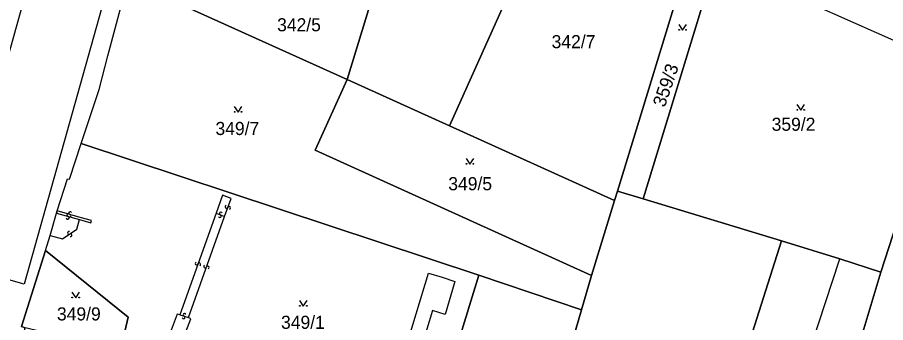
# Model space of a CAD drawing. Extents: x -600309 to -598967, y -1161267 to -1160292.
# Drawn here: x -600229.8 to -600116.9, y -1160997.6 to -1160957.9 of the extents above; entities that cross this region are included whole.
import ezdxf

# ---------------------------------------------------------------- set-up
doc = ezdxf.new("R2010")
doc.units = 0
for name, color, linetype in [('Level 1', 7, 'Continuous'), ('Level 13', 7, 'Continuous'), ('Level 3', 7, 'Continuous'), ('Level 4', 7, 'Continuous'), ('Level 5', 7, 'Continuous'), ('Level 60', 7, 'Continuous'), ('Vrstva 60', 7, 'Continuous')]:
    doc.layers.add(name, color=color, linetype=linetype)

msp = doc.modelspace()

# ---------------------------------------------------------------- linework, layer by layer
at = {"layer": 'Level 1'}
for points in [[(-600176.87, -1160933.14), (-600186.92, -1160965.99)], [(-600173.63, -1160972), (-600159.68, -1160940.94)], [(-600247.94, -1160979.37), (-600250.5, -1160985.39), (-600239.15, -1160990.18), (-600235.21, -1160991.26), (-600235.09, -1160990.83), (-600238.5, -1160989.88), (-600228.1, -1160952.76), (-600218.5, -1160955.52), (-600228.87, -1160992.57), (-600232.45, -1160991.57), (-600233.02, -1160993.64), (-600239.7, -1160991.77), (-600251.18, -1160986.98), (-600252.09, -1160989.13), (-600250.29, -1160993.59), (-600254.88, -1160995.44), (-600291.32, -1160979.94), (-600287.68, -1160971.38), (-600292.93, -1160969.15), (-600281.72, -1160942.79), (-600253.83, -1160954.65), (-600241.82, -1160957.58), (-600241.35, -1160963.87), (-600244.73, -1160971.83)], [(-600151.8, -1160980.48), (-600142.23, -1160949.19)], [(-600148.45, -1160981.5), (-600139.03, -1160950.61)], [(-600139.03, -1160950.61), (-600109.1, -1160963.89)], [(-600186.92, -1160965.99), (-600212.58, -1160954.4), (-600215.33, -1160952.76)], [(-600221.47, -1160974.29), (-600219.15, -1160967.28), (-600218.01, -1160962.92), (-600216.26, -1160956.28)], [(-600117.55, -1160990.99), (-600111.95, -1160973.67), (-600109.1, -1160963.89)], [(-600155.15, -1160991.45), (-600191.06, -1160975.15), (-600186.92, -1160965.99)], [(-600186.92, -1160965.99), (-600173.63, -1160972)], [(-600152.17, -1160981.69), (-600173.63, -1160972)], [(-600224.61, -1160983.05), (-600223.26, -1160978.89), (-600223.02, -1160978.95), (-600221.47, -1160974.29)], [(-600221.47, -1160974.29), (-600169.83, -1160991.42)], [(-600152.17, -1160981.69), (-600151.8, -1160980.48)], [(-600148.45, -1160981.5), (-600151.8, -1160980.48)], [(-600155.15, -1160991.45), (-600152.17, -1160981.69)], [(-600130.49, -1160986.96), (-600148.45, -1160981.5)], [(-600225.51, -1160986.25), (-600224.69, -1160983.34)], [(-600224.61, -1160983.05), (-600224.69, -1160983.34)], [(-600226.13, -1160988.2), (-600225.51, -1160986.25)], [(-600140.5, -1161018.62), (-600140.38, -1161018.15), (-600130.49, -1160986.96)], [(-600130.49, -1160986.96), (-600122.92, -1160989.26)], [(-600226.13, -1160988.2), (-600229.25, -1160998.08), (-600228.77, -1160998.26)], [(-600226.13, -1160988.2), (-600215.37, -1160996.84), (-600216.36, -1161001.13)], [(-600122.92, -1160989.26), (-600117.55, -1160990.99)], [(-600117.55, -1160990.99), (-600120.31, -1161000.08), (-600117.28, -1161000.93), (-600117.56, -1161001.86)], [(-600178.16, -1161018.59), (-600169.83, -1160991.42)], [(-600169.83, -1160991.42), (-600156.45, -1160995.9)], [(-600156.45, -1160995.9), (-600155.15, -1160991.45)], [(-600161.64, -1161013.65), (-600156.45, -1160995.9)]]:
    msp.add_lwpolyline(points, dxfattribs=at)
at = {"layer": 'Level 13'}
for centre, start, end in [((-600223.14, -1160983.59), 21.5535, 253.6515), ((-600222.9, -1160983.34), 21.3818, 253.9718), ((-600203.33, -1160983.39), 16.3, 248.398), ((-600202.6, -1160982.53), 106.8976, 338.9956), ((-600202.26, -1160982.67), 286.6831, 159.2731), ((-600223.24, -1160983.95), 201.3391, 73.9291), ((-600223, -1160983.7), 201.5963, 73.6943), ((-600203.47, -1160983.73), 196.0856, 68.6756), ((-600223.07, -1160985.91), 71.7641, 303.8621), ((-600222.87, -1160986.21), 251.5496, 124.1396), ((-600206.48, -1160989.88), 107.4549, 340.0449), ((-600206.14, -1160990), 287.6694, 159.7674), ((-600205.38, -1160990.28), 107.73, 339.828), ((-600205.04, -1160990.4), 287.5155, 160.1055), ((-600208.17, -1160996.89), 198.4169, 71.0069), ((-600208.05, -1160996.55), 18.6314, 250.7294)]:
    msp.add_arc(centre, 0.184, start, end, dxfattribs=at)
at = {"layer": 'Level 3'}
for points in [[(-600202.86, -1160983.77), (-600201.99, -1160981.44), (-600203.1, -1160981.02), (-600203.95, -1160983.35)], [(-600224.69, -1160983.34), (-600221.69, -1160984.19)], [(-600221.69, -1160984.19), (-600220.23, -1160984.6), (-600220.15, -1160984.3), (-600221.6, -1160983.9), (-600224.29, -1160983.14), (-600224.61, -1160983.05)], [(-600203.95, -1160983.35), (-600208.67, -1160996.53)], [(-600203.95, -1160983.35), (-600202.86, -1160983.77)], [(-600225.51, -1160986.25), (-600223.9, -1160986.7), (-600222.03, -1160985.42), (-600221.69, -1160984.19)], [(-600207.55, -1160996.91), (-600202.86, -1160983.77)], [(-600133.23, -1161021.62), (-600130.78, -1161013.91), (-600129.3, -1161008.78), (-600122.92, -1160989.26)], [(-600182.75, -1161012.26), (-600176.35, -1160991.12), (-600174.56, -1160991.67), (-600172.93, -1160992.24), (-600174.19, -1160996.49), (-600175.85, -1160996), (-600181.71, -1161015.39)], [(-600208.67, -1160996.53), (-600209.01, -1160996.45), (-600210.16, -1160999.58)], [(-600208.67, -1160996.53), (-600207.55, -1160996.91)], [(-600208.44, -1161000.23), (-600207.25, -1160997.08), (-600207.55, -1160996.91)]]:
    msp.add_lwpolyline(points, dxfattribs=at)
at = {"layer": 'Level 5'}
for points in [[(-600143.84, -1160958.85), (-600143.34, -1160959.6), (-600142.84, -1160958.85)], [(-600201.59, -1160969.5), (-600201.09, -1160970.25), (-600200.59, -1160969.5)], [(-600128.47, -1160969.22), (-600127.97, -1160969.97), (-600127.47, -1160969.22)], [(-600171.47, -1160976.25), (-600170.97, -1160977), (-600170.47, -1160976.25)], [(-600222.69, -1160993.61), (-600222.19, -1160994.36), (-600221.69, -1160993.61)], [(-600193.12, -1160994.67), (-600192.62, -1160995.42), (-600192.12, -1160994.67)]]:
    msp.add_lwpolyline(points, dxfattribs=at)
for centre in [(-600143.79, -1160959.55), (-600142.89, -1160959.55), (-600128.42, -1160969.92), (-600127.52, -1160969.92), (-600201.54, -1160970.2), (-600200.64, -1160970.2), (-600171.42, -1160976.95), (-600170.52, -1160976.95), (-600222.64, -1160994.31), (-600221.74, -1160994.31), (-600193.07, -1160995.37), (-600192.17, -1160995.37)]:
    msp.add_circle(centre, 0.05, dxfattribs=at)
at = {"layer": 'Level 60'}
for points in [[(-600217.31, -1160951.58), (-600200.18, -1160922.64), (-600176.87, -1160933.14), (-600186.92, -1160965.99), (-600212.58, -1160954.4), (-600215.33, -1160952.76)], [(-600173.48, -1160949.05), (-600166.93, -1160951.95), (-600161.5, -1160940.12), (-600159.68, -1160940.94), (-600173.63, -1160972), (-600186.92, -1160965.99), (-600176.87, -1160933.14), (-600171.35, -1160935.64), (-600172.46, -1160938.07), (-600169.61, -1160939.38), (-600171.07, -1160942.56), (-600170.65, -1160942.76)], [(-600159.68, -1160940.94), (-600142.23, -1160949.19), (-600151.8, -1160980.48), (-600152.17, -1160981.69), (-600173.63, -1160972)], [(-600281.72, -1160942.79), (-600253.83, -1160954.65), (-600241.82, -1160957.58), (-600241.35, -1160963.87), (-600244.73, -1160971.83), (-600247.94, -1160979.37), (-600250.5, -1160985.39), (-600239.15, -1160990.18), (-600235.21, -1160991.26), (-600235.09, -1160990.83), (-600238.5, -1160989.88), (-600228.1, -1160952.76), (-600218.5, -1160955.52), (-600228.87, -1160992.57), (-600232.45, -1160991.57), (-600233.02, -1160993.64), (-600239.7, -1160991.77), (-600251.18, -1160986.98), (-600252.09, -1160989.13), (-600250.29, -1160993.59), (-600254.88, -1160995.44), (-600291.32, -1160979.94), (-600287.68, -1160971.38), (-600292.93, -1160969.15)], [(-600148.45, -1160981.5), (-600151.8, -1160980.48), (-600142.23, -1160949.19), (-600139.03, -1160950.61)], [(-600130.49, -1160986.96), (-600148.45, -1160981.5), (-600139.03, -1160950.61), (-600109.1, -1160963.89), (-600111.95, -1160973.67), (-600117.55, -1160990.99), (-600122.92, -1160989.26)], [(-600169.83, -1160991.42), (-600221.47, -1160974.29), (-600219.15, -1160967.28), (-600218.01, -1160962.92), (-600216.26, -1160956.28), (-600215.33, -1160952.76), (-600212.58, -1160954.4), (-600186.92, -1160965.99), (-600191.06, -1160975.15), (-600155.15, -1160991.45), (-600156.45, -1160995.9)], [(-600109.1, -1160963.89), (-600096.88, -1160968.5), (-600099.68, -1160977.79), (-600107.2, -1161001.8), (-600109.59, -1161001.12), (-600110.48, -1161003.98), (-600117.56, -1161001.86), (-600117.28, -1161000.93), (-600120.31, -1161000.08), (-600117.55, -1160990.99), (-600111.95, -1160973.67)], [(-600186.92, -1160965.99), (-600173.63, -1160972), (-600152.17, -1160981.69), (-600155.15, -1160991.45), (-600191.06, -1160975.15)], [(-600148.45, -1160981.5), (-600130.49, -1160986.96), (-600140.38, -1161018.15), (-600140.5, -1161018.62), (-600146.2, -1161017.04), (-600146.69, -1161016.94), (-600148.77, -1161016.45), (-600156.65, -1161014.8), (-600158.48, -1161014.37), (-600159.9, -1161014.03), (-600161.64, -1161013.65), (-600156.45, -1160995.9), (-600155.15, -1160991.45), (-600152.17, -1160981.69), (-600151.8, -1160980.48)], [(-600140.76, -1161019.5), (-600140.5, -1161018.62), (-600140.38, -1161018.15), (-600130.49, -1160986.96), (-600122.92, -1160989.26), (-600117.55, -1160990.99), (-600120.31, -1161000.08), (-600117.28, -1161000.93), (-600117.56, -1161001.86), (-600121.32, -1161014.45), (-600123, -1161020.09), (-600124.38, -1161024.29), (-600133.23, -1161021.62)], [(-600226.13, -1160988.2), (-600215.37, -1160996.84), (-600216.36, -1161001.13), (-600228.77, -1160998.26), (-600229.25, -1160998.08)], [(-600176.65, -1161025.11), (-600176.54, -1161024.88), (-600179.85, -1161023.77), (-600178.16, -1161018.59), (-600169.83, -1160991.42), (-600156.45, -1160995.9), (-600161.64, -1161013.65), (-600166.68, -1161028.42), (-600172.79, -1161026.21), (-600172.86, -1161026.48), (-600173.43, -1161026.25), (-600174.18, -1161026.49), (-600175, -1161026.4), (-600176.19, -1161025.29)]]:
    msp.add_lwpolyline(points, close=True, dxfattribs=at)
msp.add_lwpolyline([(-600216.36, -1161001.13), (-600215.37, -1160996.84), (-600226.13, -1160988.2), (-600225.51, -1160986.25), (-600224.69, -1160983.34), (-600224.61, -1160983.05), (-600223.26, -1160978.89), (-600223.02, -1160978.95), (-600221.47, -1160974.29), (-600169.83, -1160991.42), (-600178.16, -1161018.59)], dxfattribs=at)
at = {"layer": 'Vrstva 60'}
msp.add_lwpolyline([(-600241.82, -1160957.58), (-600241.35, -1160963.87), (-600244.73, -1160971.83), (-600247.94, -1160979.37), (-600250.5, -1160985.39), (-600239.15, -1160990.18), (-600235.21, -1160991.26), (-600235.09, -1160990.83), (-600238.5, -1160989.88), (-600228.1, -1160952.76), (-600218.5, -1160955.52), (-600228.87, -1160992.57), (-600232.45, -1160991.57), (-600233.02, -1160993.64), (-600239.7, -1160991.77), (-600251.18, -1160986.98), (-600252.09, -1160989.13), (-600250.29, -1160993.59), (-600254.88, -1160995.44), (-600291.32, -1160979.94), (-600287.68, -1160971.38), (-600292.93, -1160969.15), (-600281.72, -1160942.79), (-600253.83, -1160954.65)], close=True, dxfattribs=at)
for points in [[(-600139.03, -1160950.61), (-600109.1, -1160963.89), (-600096.88, -1160968.5), (-600080.15, -1160974.86), (-600071.24, -1160978.16), (-600040.58, -1160989.53), (-600040.46, -1160985.68), (-600069.32, -1160975.43), (-600090.6, -1160968), (-600127.05, -1160946.42)], [(-600230.83, -1161005.25), (-600228.77, -1160998.26), (-600229.25, -1160998.08), (-600226.13, -1160988.2), (-600225.51, -1160986.25), (-600224.69, -1160983.34), (-600224.61, -1160983.05), (-600223.26, -1160978.89), (-600223.02, -1160978.95), (-600221.47, -1160974.29), (-600219.15, -1160967.28), (-600218.01, -1160962.92), (-600216.26, -1160956.28)]]:
    msp.add_lwpolyline(points, dxfattribs=at)

# ---------------------------------------------------------------- texts
at = {"layer": 'Level 4'}
for s, p in [('342/5', (-600196.02, -1160959.73)), ('342/7', (-600160.35, -1160961.92)), ('359/2', (-600131.76, -1160972.65)), ('349/7', (-600204.03, -1160973.2)), ('349/5', (-600173.78, -1160980.37)), ('349/9', (-600224.63, -1160997.28)), ('349/1', (-600195.51, -1160998.37))]:
    msp.add_text(s, height=1.7, dxfattribs=at).set_placement(p)
msp.add_text('359/3', height=1.7, rotation=71.1, dxfattribs=at).set_placement((-600145.65, -1160969.69))

doc.saveas('drawing.dxf')
